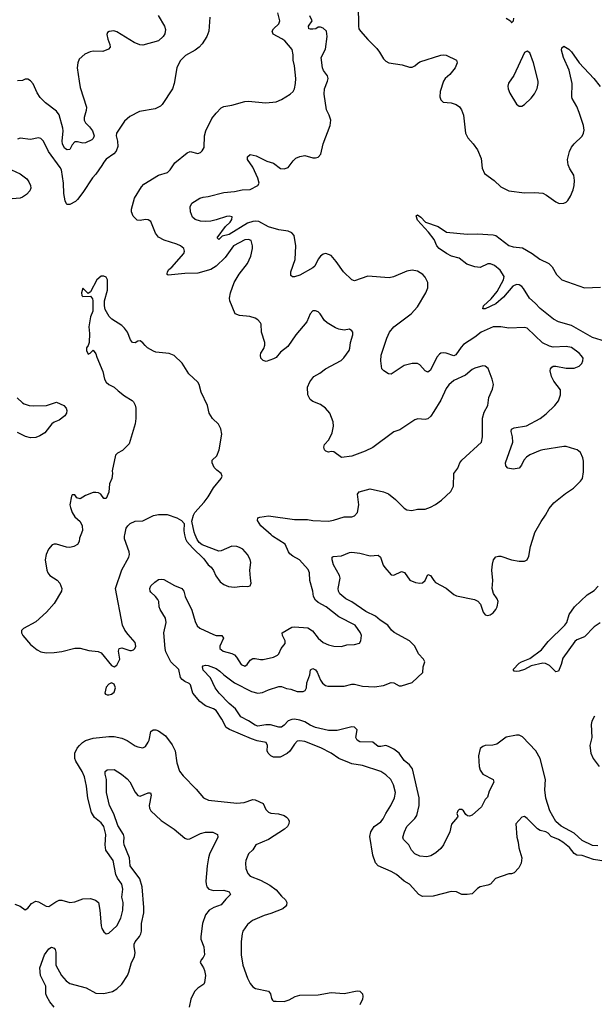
# Model space of a CAD drawing. Header units: inches. Extents: x 1552611 to 1694776, y 811966 to 917215.
# Tile 382 of 549: x 1683987 to 1688384, y 836411 to 843939. Entities that reach past the tile are written whole.
import ezdxf

# ---------------------------------------------------------------- set-up
doc = ezdxf.new("R2010")
doc.units = ezdxf.units.IN
doc.header["$MEASUREMENT"] = 0
doc.layers.add('B6883', color=7, linetype='Continuous')
doc.layers.add('B6884', color=7, linetype='Continuous')

msp = doc.modelspace()

# ---------------------------------------------------------------- linework, layer by layer
at = {"layer": 'B6883', "color": 5}
for points, elevation in [([(1684455, 840000), (1684445.4, 839974.6), (1684442.8, 839950), (1684430, 839925.2), (1684402, 839910), (1684370, 839903.7), (1684345.4, 839905.4), (1684270, 839929.3), (1684250, 839929.2), (1684236.8, 839923.2), (1684208.6, 839891.4), (1684190.4, 839850), (1684181.6, 839810), (1684194.4, 839730), (1684203, 839710), (1684219.1, 839690), (1684272.8, 839652.8), (1684293.4, 839630), (1684310.6, 839590), (1684308, 839570), (1684250, 839476), (1684193.4, 839410), (1684110, 839336), (1684015.3, 839284.7), (1684002, 839270), (1684002, 839250), (1684011, 839230), (1684070, 839162.8), (1684119.9, 839119.9), (1684150, 839104.9), (1684190, 839099.3), (1684250, 839101.6), (1684310, 839108.2), (1684410, 839132.7), (1684450, 839133.4), (1684515.9, 839115.9), (1684587.5, 839107.5), (1684610, 839098.8), (1684690, 839002), (1684710, 838992), (1684730, 839004.7), (1684752.7, 839050), (1684744, 839110), (1684749.2, 839130.8), (1684770, 839136), (1684830, 839116), (1684843.1, 839116.9), (1684859, 839121), (1684868, 839130), (1684875.3, 839150), (1684870, 839178), (1684817.6, 839237.6), (1684792.7, 839272.7), (1684773.6, 839310), (1684721.3, 839590), (1684768, 839732), (1684821.6, 839830), (1684827.3, 839850), (1684825.1, 839870), (1684789.4, 839970), (1684789.3, 839990), (1684791.4, 840000)], 960), ([(1688490, 837500.2), (1688377.3, 837517.3), (1688290, 837547.8), (1688250, 837551.2), (1688230, 837563.6), (1688194.5, 837610), (1688144.4, 837650), (1688110, 837671.4), (1688053.5, 837693.5), (1688030, 837719.5), (1688013.2, 837730), (1687970, 837740.7), (1687950, 837752), (1687870, 837832.3), (1687850, 837846), (1687830, 837841.2), (1687782.8, 837790), (1687790.4, 837690), (1687802, 837650), (1687806.9, 837606.9), (1687830.3, 837530), (1687823.8, 837490), (1687806.6, 837453.4), (1687770, 837417.2), (1687750, 837409), (1687730, 837409), (1687627.7, 837372.3), (1687590, 837329.5), (1687570, 837320.7), (1687510, 837309.5), (1687490, 837296.2), (1687450, 837254.5), (1687410, 837249.6), (1687370, 837251.6), (1687329.6, 837269.7), (1687290, 837272.8), (1687150, 837236.9), (1687070, 837235.6), (1687040.9, 837250), (1686970, 837329.4), (1686930, 837352), (1686870, 837404.5), (1686830, 837427.3), (1686730, 837469.7), (1686710, 837492.7), (1686688.2, 837550), (1686665.6, 837694.4), (1686674.3, 837730), (1686699.6, 837770), (1686750, 837806.4), (1686769.6, 837830), (1686788.2, 837870), (1686828, 837930), (1686856.2, 837990), (1686863.7, 838030), (1686847, 838090), (1686827.6, 838130), (1686790, 838166), (1686750, 838191.2), (1686610, 838235.6), (1686530, 838248.8), (1686510, 838256.5), (1686430, 838289.8), (1686370, 838331.7), (1686291.5, 838371.5), (1686170, 838419.8), (1686130, 838426.4), (1686110, 838422.3), (1686090, 838400.9), (1686053.6, 838346.4), (1686032.7, 838327.3), (1685979.7, 838300.3), (1685930, 838300.6), (1685910, 838309.8), (1685888.5, 838330), (1685881.7, 838350), (1685883.2, 838390), (1685872.9, 838412.9), (1685805.3, 838425.3), (1685759.9, 838439.9), (1685593.2, 838513.2), (1685568.3, 838528.3), (1685534.7, 838590), (1685490, 838658.5), (1685471, 838671), (1685410, 838693.1), (1685365.4, 838725.4), (1685313.3, 838790), (1685293.9, 838853.9), (1685284.1, 838864.1), (1685250, 838879.1), (1685230, 838894), (1685218.7, 838910), (1685206, 838970), (1685145, 839030), (1685106.7, 839106.7), (1685099.8, 839130), (1685089.3, 839250), (1685108, 839330), (1685104, 839364), (1685061.8, 839430), (1685055.5, 839450), (1685052.1, 839490), (1685045.3, 839505.3), (1685027.6, 839527.6), (1684990, 839560.7), (1684984.4, 839570), (1684983.1, 839590), (1684991.1, 839610), (1685021, 839639), (1685050, 839657.6), (1685070, 839662.4), (1685090, 839658.4), (1685171.7, 839611.7), (1685228.8, 839588.8), (1685242, 839570), (1685252.4, 839530), (1685304.2, 839424.2), (1685330, 839338), (1685345.4, 839305.4), (1685366.7, 839286.7), (1685470, 839237.2), (1685490, 839231.8), (1685534, 839230), (1685546.8, 839210), (1685519.3, 839150), (1685519, 839130), (1685544.4, 839110), (1685610, 839092.4), (1685630, 839081.6), (1685646.2, 839066.2), (1685683.2, 839010), (1685710, 838997.3), (1685726.6, 839010), (1685750, 839043.2), (1685770, 839054.2), (1685790, 839054.7), (1685830, 839046), (1685850, 839048.2), (1685930, 839065.3), (1685959.7, 839080.3), (1685969.6, 839090.4), (1685987.3, 839130), (1686018.3, 839170), (1686017.4, 839190), (1685997.4, 839230), (1685996.2, 839250), (1686070, 839293.1), (1686090, 839296.5), (1686190.8, 839290), (1686227.2, 839267.2), (1686272.2, 839210), (1686310, 839177.6), (1686350, 839158.7), (1686390, 839148.5), (1686450, 839146), (1686490, 839159.3), (1686550, 839161.6), (1686587, 839173), (1686598, 839190), (1686602, 839230), (1686595.1, 839250), (1686554, 839310), (1686430, 839372.6), (1686333.3, 839450), (1686270, 839483.9), (1686250, 839502), (1686235.5, 839530), (1686229.8, 839570), (1686208.1, 839650), (1686203.8, 839710), (1686194, 839734), (1686128, 839810), (1686076.7, 839836.6), (1686053.9, 839853.9), (1686043.2, 839870), (1686019.7, 839930), (1685921.5, 839990), (1685910.3, 840000)], 940), ([(1685249.4, 840000), (1685256, 839970), (1685266, 839950), (1685310, 839901), (1685397.1, 839817.1), (1685430, 839771), (1685452.8, 839752.8), (1685470, 839726.8), (1685487.1, 839687.1), (1685522, 839642), (1685550, 839620.5), (1685586, 839606), (1685630, 839600.4), (1685690, 839608), (1685730, 839606.4), (1685750, 839611.3), (1685759.3, 839630), (1685752.3, 839670), (1685749.5, 839730), (1685755.1, 839790), (1685751, 839811), (1685729.5, 839850), (1685695.1, 839890), (1685670, 839903), (1685648, 839910), (1685610, 839912.6), (1685530, 839877), (1685510, 839875.1), (1685383.7, 839923.7), (1685360.7, 839940.7), (1685344.1, 839964.1), (1685330, 840000)], 960), ([(1688410, 837622.3), (1688370, 837626), (1688290, 837662.2), (1688230, 837719.8), (1688130, 837771.8), (1688090, 837808.7), (1688044.5, 837890), (1688013.4, 837986.6), (1688006.3, 838050), (1688009.4, 838130), (1687969.3, 838289.3), (1687936.1, 838350), (1687835.7, 838455.7), (1687810, 838468.3), (1687790, 838468.3), (1687710, 838454.2), (1687639.2, 838400.8), (1687607.1, 838392.9), (1687550, 838389.8), (1687530, 838382.8), (1687510, 838365.6), (1687496.8, 838310), (1687503.2, 838230), (1687510, 838202), (1687530.6, 838170), (1687610.3, 838130.3), (1687615.8, 838110), (1687580.7, 838039.3), (1687566, 837994), (1687550, 837978), (1687519.9, 837920.1), (1687450, 837858), (1687430, 837849.2), (1687412.7, 837852.7), (1687400.9, 837860.9), (1687384, 837890), (1687370, 837901.2), (1687350, 837901.2), (1687338.8, 837890), (1687331, 837870), (1687341, 837850), (1687338, 837842), (1687292.5, 837787.5), (1687279.3, 837730), (1687230, 837629.5), (1687210, 837601.6), (1687172.4, 837570), (1687133.7, 837546.4), (1687101.7, 837538.3), (1687050, 837543.2), (1687010, 837561.1), (1686984.2, 837590), (1686964.7, 837630), (1686924, 837670), (1686919.8, 837690), (1686930.8, 837730), (1686949.9, 837770.1), (1687010, 837832.3), (1687025.2, 837854.8), (1687043.9, 837930), (1687042.8, 837990), (1686991.8, 838210), (1686970, 838242.9), (1686930, 838275.1), (1686889.8, 838330), (1686850, 838360.7), (1686810, 838383.1), (1686790, 838388.8), (1686750, 838381.5), (1686730, 838382.5), (1686690, 838415.3), (1686590, 838418.9), (1686570, 838429.4), (1686559.9, 838450), (1686568.5, 838510), (1686549.8, 838529.8), (1686530, 838532.3), (1686416.2, 838503.8), (1686350, 838505.2), (1686250, 838527.5), (1686210, 838544.2), (1686170, 838570.4), (1686130, 838584), (1686089.6, 838590.4), (1686070, 838588.5), (1686042.3, 838577.7), (1686010, 838544.4), (1685990, 838530.9), (1685970, 838529.8), (1685907.3, 838547.3), (1685870, 838547.1), (1685810, 838536.5), (1685790, 838544.3), (1685738.8, 838578.8), (1685680.3, 838610), (1685638.1, 838670), (1685590, 838710.5), (1685514.8, 838790), (1685481.8, 838830), (1685446.1, 838906.1), (1685390, 838966), (1685385.1, 838990), (1685390, 838998.4), (1685410, 839004.9), (1685430, 839001.2), (1685490, 838977.2), (1685518.9, 838958.9), (1685550, 838929), (1685630, 838868.9), (1685761.8, 838801.8), (1685810, 838790.6), (1685844.4, 838795.6), (1685890, 838815.8), (1685970, 838841.3), (1685990, 838840.8), (1686030, 838825.9), (1686061.6, 838821.6), (1686110, 838802.2), (1686156.9, 838803.1), (1686170.4, 838809.6), (1686181.1, 838830), (1686184.7, 838870), (1686206.6, 838930), (1686211.8, 838968.2), (1686230, 838978.4), (1686250, 838968.5), (1686262.8, 838950), (1686289.5, 838889.5), (1686305.4, 838865.4), (1686327.9, 838847.9), (1686344.2, 838844.2), (1686470, 838843), (1686530, 838858.9), (1686550, 838859.7), (1686610, 838842.1), (1686703, 838837), (1686770, 838849.1), (1686830, 838870.3), (1686850, 838869.2), (1686890, 838846.3), (1686910, 838844.9), (1686990, 838870.3), (1687071.1, 838948.9), (1687075.4, 838990), (1687086.2, 839030), (1687078, 839050), (1687039.4, 839090), (1687011.9, 839150), (1686969.8, 839190), (1686853.6, 839253.6), (1686832.6, 839272.6), (1686805.2, 839310), (1686746.7, 839346.7), (1686710, 839378.6), (1686635.3, 839415.3), (1686530, 839489.1), (1686482.4, 839510), (1686435.8, 839550), (1686426.6, 839570), (1686425.1, 839590), (1686439.7, 839670), (1686434.7, 839690), (1686389.7, 839770), (1686379.5, 839810), (1686379, 839830), (1686385.6, 839834.4), (1686450, 839838.6), (1686510, 839866.5), (1686530, 839869), (1686590, 839860.9), (1686670, 839838.9), (1686730, 839844.9), (1686748.6, 839828.6), (1686769, 839769), (1686780.5, 839750), (1686830, 839694.8), (1686850, 839690.7), (1686910, 839720.5), (1686931.7, 839711.7), (1686972.8, 839652.8), (1687016.7, 839636.7), (1687050, 839630.5), (1687070, 839632.7), (1687089.5, 839650), (1687110, 839698), (1687130, 839690.5), (1687155.6, 839650), (1687170, 839635.6), (1687251.4, 839591.4), (1687310, 839543.8), (1687330, 839534.9), (1687466.2, 839506.2), (1687492.5, 839492.5), (1687514, 839470), (1687533.4, 839410), (1687548.9, 839388.9), (1687570, 839383.8), (1687588, 839388), (1687610, 839403.8), (1687631.8, 839430), (1687640.9, 839450), (1687649.2, 839490), (1687641.2, 839510), (1687611.5, 839551.5), (1687602.9, 839590), (1687608.1, 839651.9), (1687600.8, 839730), (1687604.8, 839775.2), (1687613.6, 839810), (1687630, 839832.4), (1687650, 839838.4), (1687670, 839836.5), (1687750, 839810.2), (1687810, 839799), (1687850, 839798.7), (1687869.7, 839810.3), (1687883.3, 839836.7), (1687895.6, 839910), (1687924.5, 840000)], 920), ([(1688430, 839328.1), (1688383.9, 839296.1), (1688310, 839221.5), (1688250, 839197.7), (1688235.7, 839184.3), (1688142.4, 839057.6), (1688130, 839009), (1688110, 838959), (1688090, 838953.2), (1688041.4, 839001.5), (1688010, 839015.6), (1687990, 839018.7), (1687900.3, 838999.7), (1687850.5, 838970), (1687810, 838958), (1687790, 838955.1), (1687770, 838959), (1687762.7, 838970), (1687810, 839018), (1687826, 839030), (1687890, 839055.3), (1687979.4, 839120.6), (1688030, 839185.2), (1688159.1, 839310), (1688173.7, 839330), (1688192.8, 839390), (1688233.2, 839450), (1688330, 839540.5), (1688384.2, 839575.8), (1688413.3, 839606.6)], 880), ([(1688386.6, 838613.4), (1688365.4, 838574.6), (1688359.1, 838550), (1688364.8, 838450), (1688349.6, 838390), (1688356.8, 838330), (1688375.1, 838290), (1688420.7, 838230)], 920), ([(1683950, 837176), (1683990, 837162), (1684030, 837132), (1684050, 837146), (1684078.4, 837181.6), (1684110, 837199.1), (1684130, 837194), (1684190, 837162), (1684210, 837158.8), (1684264.9, 837195.1), (1684290, 837206), (1684310, 837206.4), (1684370.5, 837190.5), (1684410, 837194.9), (1684470, 837217), (1684530, 837219.5), (1684568.4, 837208.4), (1684590.6, 837190), (1684600.5, 837130), (1684610.5, 837010.5), (1684614.8, 836990), (1684630, 836964.7), (1684650, 836951), (1684670, 836954.8), (1684730, 837010.7), (1684761.3, 837070), (1684776.4, 837130), (1684779.7, 837190), (1684769.6, 837230.4), (1684776.9, 837290), (1684769.6, 837329.7), (1684736, 837376), (1684722.6, 837402.6), (1684701.5, 837510), (1684645.3, 837590), (1684640.6, 837630), (1684645.7, 837710), (1684631.8, 837770), (1684610, 837797.8), (1684559, 837839), (1684536.5, 837876.5), (1684507.4, 837987.4), (1684498.5, 838078.5), (1684482.6, 838150), (1684464.8, 838190), (1684416.8, 838270), (1684409.9, 838290), (1684409.9, 838330), (1684428.1, 838370), (1684443.7, 838390), (1684467.1, 838412.9), (1684490, 838427.1), (1684550, 838444.8), (1684670, 838458.3), (1684710, 838458.9), (1684770, 838444.9), (1684810, 838428.9), (1684870, 838387.2), (1684890, 838378.7), (1684930, 838372.7), (1684950, 838383), (1684970, 838414), (1684977.4, 838430), (1684990, 838495.5), (1685009.8, 838510.2), (1685030, 838510.3), (1685050, 838502.6), (1685102.5, 838462.5), (1685154.9, 838394.9), (1685175.8, 838350), (1685190, 838258), (1685210, 838194), (1685237, 838157), (1685336.7, 838056.7), (1685394.8, 837990), (1685432.5, 837972.5), (1685650, 837948.5), (1685704.9, 837955.1), (1685770, 837977.6), (1685790, 837975.5), (1685850, 837947.3), (1685870, 837899.1), (1685890, 837879.5), (1685910, 837872.9), (1685966.7, 837866.7), (1686010, 837854.6), (1686030, 837843), (1686041.6, 837830), (1686048, 837810), (1686045.5, 837790), (1686036.3, 837770), (1686013, 837750), (1685890.6, 837670), (1685793.4, 837630), (1685770, 837593.2), (1685739.2, 837560.8), (1685717.6, 837510), (1685714, 837490), (1685717, 837450), (1685731.7, 837411.7), (1685750, 837390.5), (1685830, 837361.2), (1685901.3, 837321.3), (1685950, 837286), (1685990, 837238.9), (1686021.3, 837210), (1686030.3, 837190), (1686028.5, 837170), (1686022, 837158), (1685999.7, 837140.3), (1685910, 837104.4), (1685857.3, 837090), (1685769.2, 837050.8), (1685730, 837020.7), (1685694.9, 836970), (1685688.4, 836950), (1685681.3, 836890), (1685683.1, 836790), (1685694.4, 836710), (1685730.4, 836610.4), (1685750.6, 836570), (1685770, 836544.9), (1685792.5, 836532.5), (1685890.4, 836510.4), (1685906.8, 836490), (1685914.4, 836454.4), (1685922, 836442), (1685930, 836436), (1685950, 836434), (1686010, 836433.4), (1686050, 836446.4), (1686094, 836470), (1686130, 836480.3), (1686270, 836484.2), (1686370, 836500.3), (1686470, 836494), (1686570, 836513.4), (1686590.4, 836510.4), (1686610.4, 836490.4), (1686614, 836470), (1686610.7, 836450), (1686590, 836408)], 940), ([(1684250.6, 836390), (1684217, 836430), (1684194.3, 836470), (1684187.7, 836490), (1684186.3, 836550), (1684146, 836630), (1684141.8, 836690), (1684178, 836790), (1684210, 836834.9), (1684230, 836846.7), (1684250, 836840.4), (1684258, 836830), (1684262.8, 836810), (1684263.6, 836710), (1684307.6, 836630), (1684343.7, 836590), (1684370.8, 836570), (1684496.9, 836536.9), (1684570, 836496.5), (1684630, 836493.6), (1684696.2, 836510), (1684730, 836530.3), (1684770, 836566), (1684811.8, 836630), (1684823.2, 836656.8), (1684842.3, 836730), (1684866.1, 836773.9), (1684870, 836806), (1684862.3, 836850), (1684863.4, 836870), (1684870.4, 836889.6), (1684903.7, 836930), (1684913.5, 836950), (1684918.8, 836970), (1684920.3, 837030), (1684936.3, 837110), (1684937.8, 837150), (1684925.4, 837310), (1684905.4, 837370), (1684831.9, 837470), (1684826.6, 837530), (1684787.9, 837630), (1684784.1, 837650), (1684786.5, 837690), (1684780.4, 837710), (1684738.8, 837778.8), (1684706.6, 837866.6), (1684674.4, 837930), (1684650.8, 838030), (1684652.2, 838130), (1684641.4, 838170), (1684641.7, 838190), (1684656.4, 838203.6), (1684710, 838206.3), (1684766.4, 838170), (1684810, 838134.9), (1684830, 838112.4), (1684870, 838032.4), (1684890, 838007.4), (1684910, 838003.2), (1684970, 838028.9), (1684988.2, 838028.2), (1684992.8, 838010), (1684977.2, 837930), (1684979.6, 837910), (1684990, 837890.4), (1685070, 837815.3), (1685170.5, 837750), (1685250, 837681.3), (1685270, 837673.4), (1685290, 837675.6), (1685370, 837716.9), (1685410, 837727.6), (1685466.3, 837726.3), (1685500.7, 837710), (1685502.4, 837690), (1685440.5, 837559.5), (1685432.2, 837530), (1685421.3, 837470), (1685412.1, 837352.1), (1685414, 837330), (1685419.3, 837310), (1685434, 837290), (1685470, 837282), (1685550, 837282.6), (1685590.4, 837270), (1685601.3, 837250), (1685564.8, 837215.2), (1685530, 837170.7), (1685472.9, 837150), (1685436.5, 837130), (1685410, 837094.8), (1685385.2, 837030), (1685372.4, 836930), (1685374, 836910), (1685396.1, 836850), (1685401.1, 836790), (1685391.3, 836768.7), (1685374.9, 836750), (1685367, 836730), (1685394, 836690), (1685401.7, 836670), (1685408.8, 836630), (1685402.6, 836577.4), (1685395.1, 836564.9), (1685350, 836535.6), (1685326, 836510), (1685298, 836450), (1685284, 836390)], 920)]:
    msp.add_lwpolyline(points, dxfattribs=dict(at, elevation=elevation))
at = {"layer": 'B6883', "color": 5, "elevation": 960}
msp.add_lwpolyline([(1684690, 838868.7), (1684670, 838858), (1684650, 838835.3), (1684638, 838790), (1684642.8, 838782.8), (1684656.9, 838776.9), (1684670, 838776), (1684690, 838782.8), (1684710, 838798), (1684721.2, 838830), (1684710, 838858)], close=True, dxfattribs=at)
at = {"layer": 'B6884', "color": 5}
for points, elevation in [([(1686576.9, 844050), (1686578.9, 843890), (1686582.6, 843870), (1686594, 843850), (1686650, 843787.6), (1686719.3, 843719.3), (1686741.7, 843690), (1686770, 843638.8), (1686790, 843620.7), (1686812, 843610), (1686914.2, 843594.2), (1686970, 843575.5), (1686990, 843576.3), (1687010, 843584.9), (1687030, 843604.9), (1687050, 843615.5), (1687210, 843667.7), (1687230, 843670.7), (1687250, 843667.3), (1687330.3, 843630.3), (1687334.6, 843610), (1687318.5, 843570), (1687279.7, 843520.3), (1687244, 843490), (1687229, 843470), (1687203.8, 843390), (1687202, 843350), (1687210, 843326), (1687228.5, 843308.5), (1687290, 843303), (1687326, 843290), (1687352.6, 843272.6), (1687368.2, 843250), (1687383.1, 843210), (1687397.4, 843070), (1687416.7, 843036.7), (1687457.1, 842990), (1687490, 842942.8), (1687517.5, 842877.5), (1687525, 842804.9), (1687543.6, 842763.6), (1687618, 842710), (1687670, 842660.2), (1687730, 842629.3), (1687850, 842616.1), (1687930, 842618.8), (1687990, 842612.2), (1688017.5, 842597.5), (1688090, 842545.5), (1688114.6, 842534.6), (1688150, 842535.5), (1688170, 842544.9), (1688182.7, 842557.3), (1688202.9, 842590), (1688221.7, 842638.3), (1688229.7, 842670), (1688232.8, 842710), (1688226.3, 842750), (1688197.8, 842797.8), (1688184.8, 842830), (1688179.8, 842870), (1688183.8, 842890), (1688194, 842930), (1688210, 842963.8), (1688230, 842990.4), (1688290.8, 843049.2), (1688301.5, 843070), (1688305.5, 843094.5), (1688300.2, 843130), (1688267.8, 843230), (1688250, 843275.8), (1688215.5, 843335.5), (1688211.9, 843350), (1688213.5, 843450), (1688197.3, 843530), (1688191.8, 843551.8), (1688147.4, 843650), (1688133, 843707), (1688135.9, 843724.1), (1688150, 843735.5), (1688190, 843712.4), (1688210, 843692.6), (1688269.1, 843609.1), (1688381.5, 843490), (1688430, 843428.8)], 920), ([(1685046.4, 843970), (1685095.8, 843890), (1685103.9, 843863.9), (1685097.3, 843830), (1685085.3, 843810), (1685050, 843778.4), (1684930, 843742.8), (1684905.8, 843745.8), (1684863.5, 843763.5), (1684730, 843846.6), (1684707.3, 843852.7), (1684670.9, 843849.1), (1684659.6, 843840.4), (1684655.3, 843824.7), (1684660.5, 843790), (1684678, 843750), (1684679.1, 843730), (1684665.7, 843714.3), (1684624.7, 843695.3), (1684550, 843697.7), (1684526.1, 843693.9), (1684485.8, 843674.1), (1684443.4, 843636.6), (1684432.4, 843610), (1684428.2, 843570), (1684441.3, 843470), (1684450, 843421), (1684497.4, 843270), (1684496, 843244), (1684479.7, 843190), (1684480.3, 843170), (1684490.3, 843150), (1684520.8, 843120.8), (1684543.2, 843090), (1684555.9, 843050), (1684550.2, 843030), (1684540.4, 843019.6), (1684490, 842996.8), (1684470, 842995.2), (1684430, 843004.8), (1684410, 843003.8), (1684390, 842981.1), (1684370, 842946), (1684350, 842943.8), (1684330, 842957.4), (1684314.1, 842990), (1684311.3, 843010), (1684320.2, 843090), (1684318.5, 843110), (1684290, 843211.8), (1684270, 843240.2), (1684184.4, 843304.4), (1684144.8, 843344.8), (1684120.5, 843380.5), (1684090, 843447.6), (1684070, 843471.3), (1684050, 843482.9), (1684030, 843483.7), (1684010, 843475.1), (1683970, 843472.3)], 920), ([(1685442.4, 843957.6), (1685433.7, 843850), (1685420.3, 843810), (1685384.7, 843755.3), (1685361.6, 843730), (1685330, 843706.3), (1685255.9, 843664.1), (1685215.4, 843624.6), (1685190.4, 843570), (1685170.4, 843450), (1685156.3, 843410), (1685078, 843290), (1685063.5, 843276.5), (1685024, 843256), (1684903.4, 843236.6), (1684830, 843199.3), (1684790, 843162.7), (1684728.7, 843070), (1684726.3, 843050), (1684735.5, 843010), (1684738.2, 842970), (1684725.3, 842934.7), (1684707.6, 842912.4), (1684650, 842873), (1684630.4, 842850), (1684616.8, 842823.2), (1684570, 842757.6), (1684543.7, 842730), (1684470, 842617), (1684430, 842564.5), (1684413.4, 842550), (1684370, 842525.1), (1684350, 842525.1), (1684345.6, 842530), (1684334.9, 842554.9), (1684324.8, 842610), (1684322.9, 842690), (1684307, 842790), (1684296.8, 842810), (1684206.9, 842930), (1684170, 843009.3), (1684150, 843029.4), (1684130, 843034.5), (1684070, 843021.6), (1683990, 843032), (1683970, 843025.2)], 940), ([(1685910.3, 840000), (1685831.3, 840070), (1685806.6, 840110), (1685809, 840130), (1685823.6, 840136.4), (1685890, 840145.5), (1686090, 840118.6), (1686190, 840118.4), (1686230, 840111), (1686350, 840105.2), (1686387.9, 840112.1), (1686470, 840137.1), (1686530, 840138), (1686550, 840144.7), (1686572.7, 840170), (1686582, 840230), (1686573.2, 840310), (1686585.2, 840330), (1686670, 840352.2), (1686770.3, 840330.3), (1686810, 840314.9), (1686864, 840270), (1686930, 840204), (1686950.5, 840190.5), (1686987.5, 840187.5), (1687030, 840196.3), (1687090, 840197.3), (1687130, 840210.6), (1687167.9, 840232.1), (1687215.3, 840264.7), (1687287.2, 840332.8), (1687306.8, 840373.2), (1687309.5, 840470), (1687339.3, 840510), (1687355.1, 840550), (1687369.4, 840570), (1687520.9, 840710), (1687529.6, 840750), (1687528.1, 840891.9), (1687541.1, 840938.9), (1687569.6, 840990), (1687577, 841050), (1687606, 841114), (1687611.6, 841150), (1687603.6, 841190), (1687571.8, 841271.8), (1687550, 841289), (1687530, 841292), (1687470, 841274), (1687450, 841264.5), (1687398.6, 841221.4), (1687310, 841179.5), (1687270, 841146.6), (1687250, 841119.3), (1687209, 841031), (1687156.9, 840943.1), (1687133.4, 840906.6), (1687110, 840886), (1687090, 840882.7), (1687033.2, 840886.8), (1687010, 840879.3), (1686896.2, 840803.8), (1686850, 840787.8), (1686690, 840667.6), (1686630, 840638.7), (1686530, 840601.6), (1686450, 840592), (1686390, 840635.6), (1686370, 840638), (1686350, 840633.2), (1686330, 840641.2), (1686319, 840650), (1686314, 840670), (1686319, 840690), (1686353.3, 840726.7), (1686378.6, 840781.4), (1686389.6, 840830), (1686385.3, 840865.3), (1686360.7, 840930), (1686327.3, 840970), (1686290, 840996.9), (1686230, 841020.9), (1686210, 841034), (1686192.7, 841070), (1686189.2, 841130), (1686206.6, 841170), (1686237.2, 841210), (1686284.4, 841235.6), (1686326.6, 841270), (1686446, 841334), (1686467.1, 841352.9), (1686507.6, 841410), (1686513.4, 841426.6), (1686519.7, 841470), (1686537.6, 841530), (1686536.2, 841550), (1686530, 841561.2), (1686510, 841572.3), (1686470, 841565.1), (1686430, 841571.6), (1686402.8, 841582.8), (1686340.5, 841620.5), (1686319.1, 841639.1), (1686285.2, 841690), (1686270, 841705.2), (1686250, 841712), (1686230, 841712.3), (1686210.8, 841690), (1686184.9, 841630), (1686101.3, 841530), (1686038.8, 841441.2), (1685982.9, 841397.1), (1685950, 841357.2), (1685930, 841345.2), (1685873.7, 841326.3), (1685850, 841333.2), (1685833.2, 841350), (1685830, 841374), (1685832.7, 841390), (1685854.8, 841425.2), (1685863.7, 841450), (1685862, 841470), (1685838.7, 841550), (1685834.5, 841610), (1685830, 841622), (1685810, 841645.2), (1685790, 841656), (1685749.5, 841669.5), (1685670, 841676), (1685635.3, 841690), (1685594.5, 841790), (1685591.8, 841810), (1685599.6, 841850), (1685629.6, 841930), (1685667.3, 841992.7), (1685730, 842074), (1685755.8, 842130), (1685767.8, 842190), (1685767.8, 842210), (1685757.6, 842250), (1685739.2, 842259.2), (1685710, 842256.4), (1685624.4, 842210), (1685559.3, 842120.7), (1685490, 842055.6), (1685450, 842029.7), (1685350, 841999.7), (1685250, 841997.4), (1685124.5, 841984.5), (1685115.3, 841990), (1685115.3, 841995.3), (1685118, 842010), (1685129.5, 842030), (1685152.1, 842047.9), (1685243, 842150), (1685247.8, 842170), (1685242, 842190), (1685217.6, 842210), (1685190, 842222.7), (1685093.9, 842253.9), (1685050, 842275.1), (1685025.9, 842305.9), (1684990, 842395.6), (1684970, 842409.6), (1684950, 842411.2), (1684910, 842402.9), (1684886.5, 842406.5), (1684856.6, 842436.6), (1684842, 842470), (1684841.6, 842490), (1684865.2, 842574.8), (1684918.5, 842661.5), (1684937.7, 842682.3), (1685050, 842750.3), (1685119, 842770), (1685139.3, 842790), (1685174.7, 842845.2), (1685270, 842921.6), (1685290.5, 842930.5), (1685350, 842914.8), (1685370, 842922.8), (1685384.8, 842935.2), (1685398.3, 842961.7), (1685401, 843050), (1685411.7, 843090), (1685457.3, 843182.7), (1685490, 843224.2), (1685530, 843264), (1685550, 843276.3), (1685610, 843284.9), (1685710, 843314), (1685735.6, 843315.6), (1685870, 843303.1), (1685949.7, 843310.3), (1685991, 843329), (1686057.2, 843370), (1686079.3, 843390), (1686089.3, 843410), (1686098, 843450), (1686099.5, 843490), (1686090, 843586), (1686079.3, 843630), (1686079.3, 843670), (1686073.2, 843710), (1686016.6, 843776.6), (1685993.6, 843793.6), (1685927.7, 843827.7), (1685919.3, 843850), (1685929.3, 843870), (1685970, 843907.3), (1685978, 843930), (1685961.7, 843990)], 940), ([(1687924.5, 840000), (1687930, 840017.3), (1687977, 840103), (1688011.5, 840150), (1688039.2, 840200.8), (1688075.3, 840244.7), (1688163.8, 840316.2), (1688223.9, 840356.1), (1688278.4, 840410), (1688292.6, 840430), (1688302.3, 840482.3), (1688302.6, 840562.6), (1688296.9, 840590), (1688278.4, 840630), (1688252.7, 840650), (1688236.3, 840656.3), (1688170, 840674.8), (1688150, 840676), (1687991.4, 840651.4), (1687970, 840643.9), (1687890, 840611), (1687865.1, 840594.9), (1687844, 840570), (1687827.5, 840532.5), (1687810, 840511), (1687763.3, 840503.3), (1687722, 840510), (1687707.6, 840527.6), (1687704.7, 840550), (1687761.1, 840710), (1687758.5, 840750), (1687747.7, 840790), (1687751.1, 840808.9), (1687770, 840819.6), (1687866.1, 840833.9), (1687970.4, 840889.6), (1688014.7, 840925.3), (1688082.2, 840990), (1688110, 841024.9), (1688125.6, 841070), (1688126.2, 841110), (1688075.2, 841175.2), (1688056, 841210), (1688046.3, 841253.7), (1688048.3, 841270), (1688058.7, 841281.3), (1688070, 841289), (1688090, 841291.1), (1688170, 841273.5), (1688230, 841273.4), (1688268.2, 841290), (1688288.6, 841310), (1688297.4, 841330), (1688297.7, 841350), (1688287.2, 841370), (1688269, 841390), (1688210, 841432.1), (1688170, 841439.9), (1688070, 841435.7), (1688042, 841442), (1687988, 841468), (1687870, 841580.6), (1687850, 841586.3), (1687730, 841579.8), (1687669.7, 841589.7), (1687611.1, 841591.1), (1687519.2, 841550), (1687470, 841510.5), (1687384.2, 841455.8), (1687364.2, 841435.8), (1687324.1, 841375.9), (1687310, 841369.1), (1687250, 841390.5), (1687230, 841391.9), (1687210, 841388.7), (1687198.3, 841381.7), (1687180.1, 841359.9), (1687130, 841258.7), (1687110, 841243.6), (1687090, 841255.1), (1687050, 841301.3), (1687030, 841309.7), (1686990, 841311.2), (1686930, 841296.2), (1686830, 841227.8), (1686810, 841231.2), (1686773.3, 841253.3), (1686758.3, 841270), (1686749.8, 841330), (1686753, 841373), (1686795.5, 841504.5), (1686817.1, 841550), (1686849.1, 841590.9), (1686982, 841690), (1687030, 841743.8), (1687095.5, 841850), (1687111, 841890), (1687109.7, 841929.7), (1687089.7, 841970), (1687071.3, 841990), (1687030, 842016.9), (1686990, 842023.5), (1686950, 842017.4), (1686846.5, 841973.5), (1686815.1, 841964.9), (1686650, 841979.1), (1686550, 841942.9), (1686530, 841949.5), (1686464.7, 842010), (1686409.6, 842090), (1686370, 842135.1), (1686330, 842152), (1686310, 842146.6), (1686289.1, 842130.9), (1686271.8, 842108.2), (1686244.4, 842055.6), (1686230, 842040.7), (1686130, 841985.1), (1686090, 841973.2), (1686074, 841974), (1686063.2, 841983.2), (1686062.7, 842010), (1686093.9, 842106.1), (1686099.7, 842210), (1686087, 842290), (1686069.4, 842310), (1686041.4, 842321.4), (1685970, 842332.6), (1685890, 842356), (1685816.5, 842396.5), (1685790, 842399.5), (1685770, 842396.9), (1685730, 842382), (1685590, 842297.3), (1685536.9, 842283.1), (1685510, 842259.1), (1685499.1, 842270), (1685561.3, 842358.7), (1685597.1, 842390), (1685610.7, 842410), (1685612, 842432), (1685590, 842436.9), (1685570, 842434), (1685490, 842407.6), (1685450, 842399.6), (1685410, 842396.2), (1685370, 842399.6), (1685330, 842412.4), (1685308.7, 842428.7), (1685294.2, 842470), (1685291, 842509), (1685305, 842535), (1685365.9, 842574.1), (1685390, 842582.7), (1685430, 842587.7), (1685550, 842616.9), (1685630, 842624.7), (1685690, 842637.5), (1685750, 842641.1), (1685809.4, 842670), (1685820.5, 842690), (1685810, 842726), (1685771.8, 842811.8), (1685731.2, 842870), (1685729.8, 842890.2), (1685750, 842907), (1685797.1, 842897.1), (1685878.3, 842858.3), (1685930, 842842.3), (1685982.1, 842802.1), (1686010, 842797.6), (1686040.5, 842810), (1686079.2, 842860.8), (1686100.9, 842879.1), (1686130, 842894), (1686170, 842899.5), (1686230, 842881.6), (1686250, 842881.6), (1686271.1, 842888.9), (1686292, 842910), (1686309.7, 842990), (1686362, 843130), (1686369, 843170), (1686355.2, 843210), (1686334.2, 843250), (1686317.1, 843370), (1686319.1, 843410), (1686343.4, 843470), (1686346.8, 843490), (1686342.9, 843510), (1686311.7, 843550), (1686303.7, 843570), (1686293.5, 843650), (1686326.9, 843713.1), (1686340.8, 843810), (1686334, 843850), (1686310, 843875), (1686290, 843881.8), (1686270, 843880.4), (1686252.4, 843870), (1686230, 843866), (1686210, 843865.4), (1686199.7, 843870), (1686197.8, 843890), (1686226, 843930), (1686208.1, 843968.1)], 920), ([(1687710, 843951.3), (1687742, 843930), (1687750, 843914), (1687766, 843930), (1687768, 843950)], 940), ([(1683924, 842790), (1683990, 842759.6), (1684041.6, 842721.6), (1684058.3, 842698.3), (1684070.3, 842670), (1684072.6, 842650), (1684065.3, 842630), (1684038.7, 842601.3), (1684010, 842581.2), (1683990, 842573.3), (1683930.2, 842569.8)], 940), ([(1688470, 841479.6), (1688370, 841508.1), (1688210, 841600.2), (1688110, 841629.9), (1688071, 841650), (1687970, 841731), (1687931.9, 841771.9), (1687888.8, 841808.8), (1687843.3, 841883.3), (1687830, 841898.6), (1687810, 841911.2), (1687790, 841914), (1687759.7, 841900.3), (1687690, 841818), (1687630, 841766.7), (1687550, 841729.1), (1687530, 841728), (1687536.3, 841750), (1687595.7, 841804.3), (1687640.2, 841859.8), (1687689.8, 841950), (1687694.8, 841974.8), (1687663.4, 842023.4), (1687620.6, 842060.6), (1687590, 842073.3), (1687568.6, 842071.4), (1687510, 842043.8), (1687470, 842049.3), (1687409, 842070), (1687350, 842115.4), (1687292, 842130), (1687253.6, 842150), (1687198, 842190), (1687179.5, 842210), (1687159.4, 842259.4), (1687115.5, 842315.5), (1687030, 842407.3), (1687021.2, 842438.8), (1687030, 842446.8), (1687055.5, 842430), (1687091.8, 842391.8), (1687190, 842357.6), (1687253.8, 842313.8), (1687410, 842299.1), (1687490, 842302.4), (1687610, 842293.4), (1687630, 842288), (1687730, 842211.7), (1687762.6, 842202.6), (1687834.5, 842194.5), (1687908.8, 842150), (1687967.2, 842107.2), (1688035.7, 842075.7), (1688061.2, 842050), (1688094, 841990), (1688136.1, 841950), (1688310, 841887.9), (1688432.7, 841892.7)], 880), ([(1685330, 840000), (1685321.5, 840021.5), (1685304.7, 840104.7), (1685316.2, 840150), (1685327, 840170), (1685399.5, 840250), (1685430, 840290.7), (1685470, 840358.8), (1685529, 840430), (1685537.2, 840450), (1685529, 840470), (1685494.5, 840494.5), (1685474.8, 840514.8), (1685459.3, 840550), (1685461.2, 840570), (1685494.7, 840605.2), (1685513.6, 840650), (1685534.5, 840770), (1685526.6, 840810), (1685507.5, 840847.5), (1685462.7, 840890), (1685437, 840930), (1685424.2, 840990), (1685375.1, 841090), (1685359.3, 841150), (1685350, 841168.7), (1685280.9, 841230), (1685230, 841313.2), (1685170, 841372.3), (1685130, 841387.3), (1685030, 841396), (1685010, 841403.7), (1684966, 841430), (1684946.6, 841446.6), (1684930, 841469.2), (1684910, 841484), (1684890, 841481.2), (1684870, 841469.4), (1684850, 841469.6), (1684835.1, 841490), (1684813.3, 841550), (1684790, 841579.5), (1684770, 841599.5), (1684692.7, 841650), (1684672.7, 841670), (1684642.5, 841722.5), (1684635.1, 841750), (1684636, 841790), (1684659.5, 841870), (1684659, 841950), (1684648, 841970), (1684630, 841979), (1684610, 841979), (1684578.8, 841950), (1684530, 841858), (1684510, 841846), (1684470, 841886), (1684461, 841850), (1684462.8, 841830), (1684470, 841822.8), (1684530, 841824.7), (1684544, 841804), (1684547.3, 841790), (1684546.8, 841710), (1684530, 841666), (1684517.3, 841590), (1684521, 841539), (1684518, 841470), (1684511.3, 841448.7), (1684498, 841430), (1684498, 841410), (1684510, 841382), (1684526, 841390), (1684550, 841412), (1684570, 841384.7), (1684577.4, 841357.4), (1684623.7, 841250), (1684637.4, 841190), (1684650, 841168.2), (1684670, 841150.4), (1684710.8, 841130), (1684740.9, 841100.9), (1684790, 841064), (1684848.5, 841028.5), (1684857.2, 841017.2), (1684871.5, 840991.5), (1684875.3, 840970), (1684876.5, 840890), (1684870.3, 840849.7), (1684824.4, 840695.6), (1684775.2, 840644.8), (1684734.4, 840625.6), (1684721, 840610), (1684694, 840490), (1684697.3, 840470), (1684693.4, 840430), (1684674.8, 840390), (1684670, 840326), (1684650, 840278), (1684630, 840278), (1684608.7, 840310), (1684590, 840321.2), (1684570, 840325.2), (1684550, 840324), (1684490, 840302), (1684450, 840275.3), (1684424, 840284), (1684410, 840306), (1684390, 840306), (1684383.6, 840296.4), (1684371, 840230), (1684374.8, 840210), (1684390, 840172), (1684410, 840138), (1684450, 840101), (1684464.9, 840070), (1684467.3, 840032.7), (1684455, 840000)], 960), ([(1683968.5, 841048.5), (1684008.2, 841010), (1684022.6, 841002.6), (1684061, 840990), (1684090, 840986.2), (1684191.8, 840988.2), (1684270, 841013.4), (1684326, 840990), (1684342.8, 840970), (1684347.3, 840950), (1684344.9, 840930), (1684333.4, 840910), (1684290, 840877.6), (1684250, 840861.8), (1684234.3, 840850), (1684179.5, 840780.5), (1684142.6, 840757.4), (1684110, 840745.6), (1684070, 840740.8), (1684032.2, 840752.2), (1683970, 840782.2)], 940), ([(1684791.4, 840000), (1684802, 840050), (1684814, 840070), (1684832.1, 840087.9), (1684870, 840104), (1684930, 840107.3), (1685010, 840148.2), (1685050, 840154.9), (1685115.5, 840155.5), (1685190, 840130.8), (1685224.7, 840110), (1685246, 840086), (1685242.8, 840030), (1685249.4, 840000)], 960)]:
    msp.add_lwpolyline(points, dxfattribs=dict(at, elevation=elevation))
at = {"layer": 'B6884', "color": 5, "elevation": 940}
msp.add_lwpolyline([(1687870, 843698), (1687850, 843688), (1687769, 843511), (1687727.6, 843452.4), (1687723.1, 843430), (1687724.4, 843410), (1687736.7, 843376.7), (1687790, 843292), (1687810, 843278), (1687830, 843278), (1687850, 843291.3), (1687900.2, 843339.8), (1687927, 843373), (1687947.5, 843412.5), (1687954, 843450), (1687954, 843470), (1687919.5, 843610), (1687890, 843686)], close=True, dxfattribs=at)

doc.saveas('drawing.dxf')
